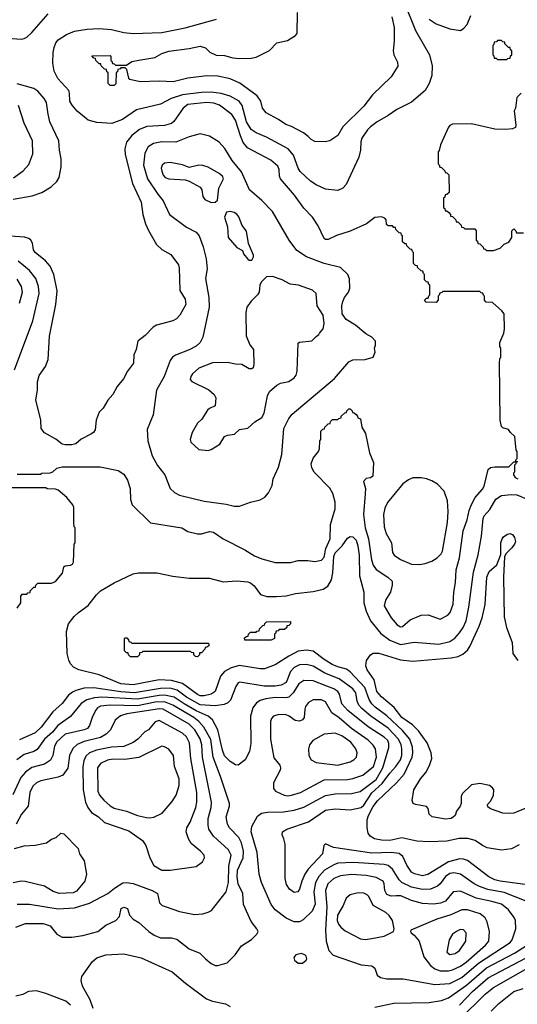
# Model space of a CAD drawing. Extents: x 997026 to 1115308, y 536381 to 619039.
# Tile 288 of 484: x 1055362 to 1059011, y 574701 to 581923. Entities that reach past the tile are written whole.
import ezdxf

# ---------------------------------------------------------------- set-up
doc = ezdxf.new("R2010")
doc.units = 0

msp = doc.modelspace()

# ---------------------------------------------------------------- linework, layer by layer
at = {"layer": '0CON20XD'}
for points in [[(1058183.4, 582045), (1058264, 581845), (1058367.5, 581665), (1058387.1, 581585), (1058384.1, 581514.1), (1058365.4, 581454.6), (1058335.7, 581405), (1058235, 581317.1), (1058126.5, 581263.5), (1058065, 581220), (1057982.9, 581175), (1057935, 581137.5), (1057912.2, 581115), (1057870.8, 581055), (1057863.6, 581026.4), (1057862.2, 580965), (1057849.4, 580915), (1057756.1, 580713.9), (1057731.4, 580688.6), (1057695, 580671.4), (1057605, 580680), (1057535, 580712.5), (1057495, 580738.5), (1057419.9, 580809.9), (1057404.1, 580835), (1057370.4, 580930.4), (1057330.5, 580975), (1057171.9, 581061.9), (1057095, 581092.7), (1057058.4, 581118.4), (1057026, 581175), (1056994.5, 581294.5), (1056971.3, 581325), (1056905, 581362.3), (1056838.4, 581381.6), (1056765, 581390.4), (1056695, 581389.8), (1056555, 581371.5), (1056472.5, 581345), (1056395, 581304.6), (1056219, 581261), (1056115, 581191.5), (1056038.9, 581161.1), (1055928.9, 581168.9), (1055865.4, 581185.4), (1055782.9, 581252.9), (1055746, 581296), (1055731.1, 581325), (1055728.5, 581385), (1055722.2, 581405), (1055641.5, 581491.5), (1055615.9, 581545.9), (1055606.1, 581605), (1055607.3, 581682.7), (1055615, 581718.8), (1055627.5, 581752.5), (1055644, 581776), (1055705, 581814.4), (1055765, 581838.5), (1055856.2, 581853.8), (1055945, 581858.9), (1056035, 581851.2), (1056125, 581830), (1056195, 581821.1), (1056405, 581830), (1056575, 581863.9), (1056805, 581926.1)], [(1055275, 581788.6), (1055375, 581780.8), (1055395.8, 581784.2), (1055415.6, 581794.4), (1055450.9, 581829.1), (1055571.1, 581965)], [(1058090.6, 581945), (1058106.9, 581865), (1058106.9, 581765), (1058100, 581695), (1058106.2, 581665), (1058132.3, 581612.3), (1058135, 581582.5), (1058085.7, 581504.3), (1057949.1, 581370.9), (1057885, 581290), (1057731.9, 581138.1), (1057695, 581073.8), (1057635.9, 581034.1), (1057602.3, 581027.7), (1057525, 581030.8), (1057498.8, 581045), (1057476.6, 581066.6), (1057442.5, 581092.5), (1057355, 581140), (1057313.3, 581155), (1057260.9, 581190.9), (1057169.7, 581239.7), (1057143.2, 581273.2), (1057129.4, 581325), (1057103.8, 581363.8), (1056977.3, 581457.3), (1056905, 581489.4), (1056815, 581510), (1056735, 581511.9), (1056595, 581493.3), (1056487.3, 581467.3), (1056385, 581471.9), (1056245, 581467.5), (1056170, 581485), (1056162.5, 581495), (1056148.3, 581558.3), (1056135, 581570), (1056105, 581570), (1056098.3, 581561.7), (1056081.7, 581558.3), (1056078.3, 581541.7), (1056070, 581535), (1056068.3, 581451.7), (1056055, 581440), (1056025, 581440), (1056010, 581455), (1056010, 581535), (1056001.7, 581541.7), (1055998.3, 581558.3), (1055985, 581560), (1055971.7, 581571.7), (1055960, 581585), (1055958.3, 581598.3), (1055945, 581600), (1055931.7, 581611.7), (1055920, 581625), (1055918.3, 581638.3), (1055905, 581640), (1055891.7, 581658.3), (1056025, 581660), (1056030, 581655), (1056030, 581625), (1056038.3, 581618.3), (1056041.7, 581601.7), (1056055, 581600), (1056065, 581590), (1056145, 581590), (1056184.1, 581615.9), (1056235, 581627.5), (1056353.9, 581646.1), (1056404.5, 581675.5), (1056455, 581691.9), (1056605, 581711.5), (1056685, 581730), (1056725.8, 581715.8), (1056757.5, 581685), (1056802.3, 581662.3), (1056865, 581661.2), (1056925, 581642.5), (1056975, 581637.5), (1057059.7, 581640.3), (1057095, 581648), (1057195, 581698), (1057246.4, 581753.6), (1057325, 581770), (1057385, 581807.5), (1057397, 581823), (1057400, 581975)], [(1058365, 581927.5), (1058415, 581892.5), (1058515, 581855.7), (1058595, 581843.3)], [(1058595, 581843.3), (1058619.5, 581860.5), (1058642.3, 581887.7), (1058669.4, 581955)], [(1058935, 581630), (1058941.7, 581638.3), (1058958.3, 581641.7), (1058961.7, 581658.3), (1058970, 581665), (1058970, 581695), (1058961.7, 581701.7), (1058958.3, 581718.3), (1058945, 581720), (1058920, 581745), (1058918.3, 581758.3), (1058905, 581760), (1058895, 581770), (1058865, 581770), (1058858.3, 581761.7), (1058841.7, 581758.3), (1058838.3, 581741.7), (1058830, 581735), (1058830, 581665), (1058838.3, 581658.3), (1058841.7, 581641.7), (1058855, 581640), (1058865, 581630), (1058935, 581630)], [(1055315, 580607.9), (1055455, 580631.9), (1055523.6, 580656.4), (1055593.2, 580696.8), (1055634.5, 580735.5), (1055650.8, 580765), (1055667.5, 580845), (1055667.3, 580902.7), (1055654.3, 580965), (1055648.9, 581035), (1055584.4, 581175), (1055570.5, 581230.5), (1055558.2, 581315), (1055541.5, 581345), (1055495, 581399.2), (1055465, 581418), (1055345, 581452.5)], [(1059040, 581385), (1059008.3, 581351.7), (1058996.7, 581275), (1058986.4, 581253.6), (1058999.3, 581150.7), (1058996.4, 581133.6), (1058975, 581122.5), (1058925, 581118.8), (1058845, 581120.8), (1058675, 581160), (1058535, 581157.5), (1058515, 581147.5), (1058506.7, 581135), (1058446.7, 581005), (1058437, 580963), (1058430, 580955), (1058430, 580865), (1058438.3, 580858.3), (1058441.7, 580841.7), (1058455, 580840), (1058480, 580815), (1058481.7, 580801.7), (1058495, 580800), (1058507.5, 580785), (1058510, 580655), (1058495, 580640), (1058481.7, 580638.3), (1058478.3, 580621.7), (1058470, 580615), (1058470, 580545), (1058478.3, 580538.3), (1058481.7, 580521.7), (1058495, 580520), (1058508.3, 580508.3), (1058520, 580495), (1058521.7, 580481.7), (1058535, 580480), (1058548.3, 580468.3), (1058560, 580455), (1058561.7, 580441.7), (1058575, 580440), (1058600, 580415), (1058601.7, 580401.7), (1058615, 580400), (1058625, 580390), (1058698.3, 580388.3), (1058710, 580375), (1058710, 580305), (1058718.3, 580298.3), (1058721.7, 580281.7), (1058735, 580280), (1058760, 580255), (1058761.7, 580241.7), (1058775, 580240), (1058785, 580230), (1058835, 580230)], [(1058558.5, 577795), (1058561.9, 577888.1), (1058585.8, 577975), (1058614.7, 578175), (1058644.2, 578255), (1058657.7, 578322.3), (1058673.6, 578366.4), (1058702, 578418), (1058755, 578478.8), (1058767.9, 578502.1), (1058796.1, 578623.9), (1058815, 578637.5), (1058847, 578643), (1058947.5, 578642.5), (1058985, 578680), (1059000, 578680), (1059000, 578695), (1059010, 578705), (1059010, 578755), (1059002.5, 578765), (1058992.5, 578865), (1058960, 578895), (1058946.4, 578916.4), (1058905, 578930), (1058895, 578940), (1058883.8, 578985), (1058880, 579405), (1058883, 579437), (1058890, 579445), (1058890, 579515), (1058882.5, 579525), (1058882.5, 579555), (1058912, 579625), (1058917.5, 579655), (1058914, 579765), (1058898.3, 579788.3), (1058828.3, 579848.3), (1058781.7, 579851.7), (1058770, 579865), (1058770, 579895), (1058761.7, 579901.7), (1058758.3, 579918.3), (1058745, 579920), (1058735, 579930), (1058465, 579930), (1058458.3, 579921.7), (1058441.7, 579918.3), (1058438.3, 579901.7), (1058430, 579895), (1058430, 579865), (1058415, 579850), (1058341.7, 579851.7), (1058330, 579865), (1058345, 579880), (1058358.3, 579881.7), (1058361.7, 579898.3), (1058370, 579905), (1058370, 579975), (1058361.7, 579981.7), (1058358.3, 579998.3), (1058345, 580000), (1058330, 580015), (1058330, 580055), (1058321.7, 580061.7), (1058318.3, 580078.3), (1058305, 580080), (1058280, 580105), (1058278.3, 580118.3), (1058265, 580120), (1058250, 580135), (1058250, 580215), (1058241.7, 580221.7), (1058238.3, 580238.3), (1058225, 580240), (1058200, 580265), (1058198.3, 580278.3), (1058185, 580280), (1058170, 580295), (1058168.3, 580338.3), (1058161.7, 580341.7), (1058158.3, 580358.3), (1058145, 580360), (1058120, 580385), (1058118.3, 580398.3), (1058105, 580400), (1058095, 580410), (1058065, 580410), (1058051.7, 580421.7), (1058050, 580455), (1058038.3, 580468.3), (1058015, 580477.5), (1057965, 580473.3), (1057905, 580426.2), (1057785, 580372), (1057685, 580340), (1057625, 580312), (1057605, 580311.2), (1057595, 580318.8), (1057550.3, 580410.3), (1057508.6, 580475), (1057445, 580541.4), (1057376.9, 580635), (1057274.4, 580755), (1057267.1, 580775), (1057265.6, 580825), (1057255, 580849.2), (1057202.9, 580892.9), (1057032.1, 580982.1), (1057002, 581022), (1056982.1, 581072.1), (1056945, 581185.8), (1056917, 581227), (1056826.4, 581296.4), (1056785, 581310.3), (1056735, 581315.7), (1056595, 581302.1), (1056560.6, 581275), (1056493.4, 581176.6), (1056475, 581161.4), (1056423.7, 581146.3), (1056295, 581140.4), (1056241.5, 581118.5), (1056185, 581074.5), (1056146.5, 581025), (1056133.5, 580975), (1056134.5, 580935), (1056190.5, 580720.5), (1056253.3, 580585), (1056264.5, 580494.5), (1056285.6, 580425), (1056306.6, 580376.6), (1056366, 580275), (1056405, 580238), (1056471.2, 580201.2), (1056527.5, 580125), (1056532.7, 580102.7), (1056537, 579937), (1056575, 579873.3), (1056579.4, 579835), (1056535.3, 579754.7), (1056511.4, 579728.6), (1056485, 579713.3), (1056365, 579682), (1056342.1, 579667.9), (1056282.7, 579607.3), (1056228.8, 579565), (1056216.2, 579505), (1056200, 579465), (1056195.9, 579404.1), (1056153.8, 579345), (1056122.3, 579287.7), (1056077.7, 579232.3), (1056045, 579173.3), (1056008.3, 579131.7), (1055975.6, 579074.4), (1055946.2, 579045), (1055923.8, 578985), (1055916.2, 578915), (1055903.8, 578895), (1055885, 578882), (1055812.5, 578847.5), (1055775, 578813.3), (1055745, 578803.8), (1055695, 578803.8), (1055675, 578810), (1055627.5, 578847.5), (1055545, 578893.3), (1055520, 578925), (1055516.2, 578985), (1055480.8, 579135), (1055492.9, 579205), (1055493.2, 579266.8), (1055505.5, 579314.5), (1055550.9, 579379.1), (1055570.3, 579429.7), (1055581.3, 579601.3), (1055628.2, 579835), (1055637.1, 579935), (1055611.8, 580055), (1055586.9, 580115), (1055551.4, 580155), (1055475.8, 580215), (1055464.2, 580235), (1055456, 580285), (1055445, 580306.2), (1055428.5, 580318.5), (1055397.4, 580327.4), (1055229.8, 580339.8)], [(1055317.8, 580762.2), (1055388.6, 580815), (1055428.5, 580861.5), (1055459.5, 580939.5), (1055457.5, 581035), (1055395.7, 581164.3), (1055354.1, 581294.1)], [(1056975, 578354.4), (1057055, 578384.2), (1057125, 578402), (1057159.1, 578420.9), (1057187, 578453), (1057214.1, 578505.9), (1057220.8, 578555), (1057259.1, 578640.9), (1057284.5, 578735), (1057299.6, 578925), (1057335, 578997.1), (1057359.8, 579030.2), (1057669.2, 579290.8), (1057776, 579414), (1057805, 579428.9), (1057895, 579430), (1057953, 579447), (1057967.5, 579485), (1057963.8, 579515), (1057971.2, 579535), (1057970, 579565), (1057944.5, 579594.5), (1057899.8, 579619.8), (1057825, 579682.1), (1057755.2, 579725.2), (1057727.6, 579765), (1057725.3, 579825), (1057730.3, 579855), (1057743.9, 579885), (1057773.8, 579925), (1057782.1, 579955), (1057781.4, 580021.4), (1057768.9, 580055), (1057715, 580106.7), (1057595, 580136), (1057466, 580185), (1057395, 580231.4), (1057338.9, 580305), (1057215.4, 580515.4), (1057136.6, 580596.6), (1057046.9, 580675), (1056988, 580808), (1056920.2, 580890.2), (1056867.6, 580977.6), (1056825, 581024.4), (1056755, 581068.1), (1056686.4, 581086.4), (1056605, 581063.8), (1056506.2, 581023.8), (1056403.6, 581026.4), (1056344.2, 581015.8), (1056305, 580990.5), (1056278.7, 580945), (1056269.8, 580855), (1056299.8, 580755), (1056375, 580642.9), (1056415, 580594.4), (1056461.9, 580495), (1056585, 580402.2), (1056655, 580364.3), (1056678.9, 580338.9), (1056707.7, 580257.7), (1056728.8, 580168.8), (1056736.8, 580095), (1056725.6, 580025), (1056748.5, 579885), (1056750.5, 579815), (1056705.5, 579594.5), (1056684.7, 579555.3), (1056655, 579529.6), (1056605, 579502.7), (1056505, 579462.3), (1056483, 579447), (1056465, 579424.4), (1056420.4, 579305), (1056364.6, 579205), (1056341.2, 579025), (1056297.3, 578917.3), (1056302.5, 578835), (1056333.1, 578725), (1056373.4, 578653.4), (1056425.3, 578585.3), (1056465.7, 578485), (1056496.2, 578456.2), (1056535, 578436.7), (1056715, 578392.2), (1056875, 578370), (1056935, 578355.6), (1056975, 578354.4)], [(1056765, 580582), (1056795, 580583.8), (1056811.7, 580598.3), (1056822, 580688), (1056857.1, 580755), (1056848.6, 580775), (1056825, 580795.7), (1056745, 580842.5), (1056705, 580854), (1056675, 580855.8), (1056605, 580840), (1056555, 580858), (1056465, 580875.6), (1056425, 580870.8), (1056406, 580855), (1056400.6, 580835), (1056405, 580812.5), (1056415, 580783.3), (1056430, 580765), (1056455, 580755.8), (1056575, 580748), (1056605, 580738), (1056686.2, 580695), (1056698, 580675), (1056706.1, 580626.1), (1056720, 580605), (1056765, 580582)], [(1057065, 580160), (1057077, 580183), (1057076.7, 580195), (1057040.7, 580280.7), (1057025, 580372.5), (1056993, 580413), (1056967.9, 580477.9), (1056955, 580496.2), (1056935, 580508.8), (1056905, 580516.7), (1056879.3, 580510.7), (1056864.2, 580475), (1056886.2, 580405), (1056890, 580325), (1056955, 580253.3), (1056995, 580230), (1057003.3, 580205), (1057035, 580167.5), (1057045, 580160), (1057065, 580160)], [(1058835, 580230), (1058885, 580247.5), (1058913.9, 580276.1), (1058949.3, 580290.7), (1058970, 580325), (1058970, 580375), (1058985, 580390), (1059000, 580375), (1059005, 580360), (1059055, 580360)], [(1055325, 579354), (1055458, 579715), (1055504.1, 579915), (1055501.2, 579965), (1055481.6, 580025), (1055435, 580084.7), (1055352.1, 580152.1)], [(1055360.5, 579845), (1055382.2, 579925), (1055375.5, 579965), (1055345, 580019.4)], [(1056745, 578763.8), (1056765, 578770), (1056829.3, 578810.7), (1056865, 578866.7), (1056885, 578876.2), (1056937, 578883), (1056975, 578917.5), (1057035, 578926.7), (1057087, 578973), (1057138, 579005), (1057155, 579037.5), (1057180, 579165), (1057193.3, 579195), (1057247.7, 579242.3), (1057275, 579256), (1057335, 579268.8), (1057375, 579296.7), (1057390, 579315), (1057396.2, 579345), (1057405, 579550), (1057415, 579557.5), (1057505, 579567.5), (1057535, 579600), (1057556.4, 579613.6), (1057560, 579625), (1057587.5, 579655), (1057593.8, 579695), (1057587.5, 579755), (1057543.8, 579825), (1057536, 579915), (1057509.7, 579939.7), (1057405.7, 579975.7), (1057345, 579983.8), (1057287.5, 580015), (1057215, 580040), (1057172.5, 580037.5), (1057161.7, 580028.3), (1057131.7, 579998.3), (1057122.5, 579975), (1057121.7, 579951.7), (1057117.5, 579925), (1057106.7, 579905), (1057060.5, 579859.5), (1057028.8, 579815), (1057020, 579775), (1057022, 579605), (1057049.3, 579539.3), (1057077.5, 579505), (1057080, 579395), (1057075, 579370), (1057065, 579362.5), (1057045, 579362.5), (1056990, 579395), (1056943.6, 579396.4), (1056885, 579409.2), (1056775, 579406.5), (1056675, 579367.1), (1056628.8, 579325), (1056616.2, 579305), (1056613.3, 579285), (1056625, 579270), (1056749.2, 579209.2), (1056787.5, 579175), (1056799.3, 579149.3), (1056795, 579090), (1056755, 579072.5), (1056740.5, 579059.5), (1056697.3, 578992.7), (1056665.7, 578964.3), (1056628, 578895), (1056611.2, 578845), (1056617.5, 578825), (1056675, 578770), (1056745, 578763.8)], [(1055345, 578590), (1055515, 578590), (1055525, 578597.5), (1055585, 578600), (1055605, 578607.5), (1055635, 578633.3), (1055675, 578643.8), (1055953, 578643), (1056085, 578616), (1056125, 578590), (1056153.3, 578545), (1056172.7, 578485), (1056175.6, 578405), (1056187.5, 578365), (1056321.7, 578231.7), (1056550, 578195), (1056595, 578170), (1056665, 578151.4), (1056695, 578151.4), (1056755, 578169.2), (1056782.5, 578165), (1056854.5, 578114.5), (1057014.2, 578034.2), (1057085, 577990.6), (1057137.6, 577967.6), (1057235, 577942.5), (1057348.8, 577941.2), (1057405, 577957.5), (1057475, 577957.5), (1057525, 577950), (1057575, 577960), (1057595, 577982), (1057607.8, 578045), (1057638.1, 578115), (1057640.5, 578219.5), (1057676.2, 578335), (1057676.2, 578385), (1057657.3, 578447.3), (1057637.3, 578487.3), (1057521.2, 578605), (1057504, 578635), (1057500, 578665), (1057515, 578707.5), (1057552.5, 578755), (1057560, 578775), (1057562.5, 578835), (1057570, 578845), (1057570, 578905), (1057585, 578920), (1057598.3, 578921.7), (1057600, 578935), (1057625, 578960), (1057638.3, 578961.7), (1057640, 578975), (1057655, 578990), (1057695, 578990), (1057701.7, 578998.3), (1057718.3, 579001.7), (1057720, 579015), (1057745, 579040), (1057758.3, 579041.7), (1057760, 579055), (1057775, 579070), (1057785, 579070), (1057800, 579055), (1057801.7, 579041.7), (1057815, 579040), (1057828.3, 579028.3), (1057840, 579015), (1057841.7, 579001.7), (1057860, 578995), (1057870, 578935), (1057898.8, 578888.8), (1057927.3, 578747.3), (1057956.2, 578675), (1057952.5, 578575), (1057935, 578562.5), (1057903, 578557), (1057883, 578537), (1057898, 578485), (1057894.2, 578445.8), (1057883.3, 578295), (1057896.1, 578195), (1057920, 578115), (1057941.1, 577961.1), (1057955, 577922.9), (1057975, 577891.1), (1058062, 577835), (1058092, 577805), (1058093.8, 577775), (1058080, 577725), (1058044.4, 577665), (1058035.7, 577625), (1058085, 577536), (1058130, 577485), (1058155, 577469.4), (1058168.6, 577471.4), (1058225, 577521.9), (1058305, 577554.4), (1058357.4, 577557.4), (1058445, 577526), (1058501.2, 577555), (1058518.1, 577575), (1058540.9, 577635), (1058545.4, 577725), (1058558.5, 577795)], [(1059015, 578680), (1059000, 578680), (1059000, 578665), (1058990, 578655), (1058990, 578605), (1058982.5, 578597.5), (1058982.5, 578585), (1058994.5, 578564.5), (1059013.3, 578555)], [(1058292.6, 577927.4), (1058335, 577933.3), (1058385, 577951.1), (1058424.2, 577975), (1058451.9, 578005), (1058461.4, 578025), (1058497.8, 578235), (1058503.1, 578316.9), (1058500, 578395), (1058475.3, 578465.3), (1058425, 578516.9), (1058385, 578540.6), (1058344.6, 578554.6), (1058305, 578562.2), (1058245, 578561.8), (1058211.9, 578548.1), (1058171.9, 578518.1), (1058058.7, 578381.3), (1058040.4, 578339.6), (1058029.6, 578295), (1058035, 578202.5), (1058050.4, 578155), (1058088.1, 578085), (1058094.4, 578015), (1058106.9, 577995), (1058155, 577963.8), (1058235, 577930.4), (1058292.6, 577927.4)], [(1055345, 577607.5), (1055370, 577645), (1055370, 577695), (1055381.7, 577708.3), (1055415, 577710), (1055421.7, 577718.3), (1055438.3, 577721.7), (1055440, 577735), (1055465, 577760), (1055478.3, 577761.7), (1055480, 577775), (1055495, 577790), (1055595, 577790), (1055625, 577802.5), (1055677, 577863), (1055685, 577910), (1055695, 577917.5), (1055735, 577922.5), (1055749.3, 577930.7), (1055757.5, 577945), (1055762.5, 578075), (1055770, 578085), (1055770, 578195), (1055763, 578203), (1055760, 578235), (1055760, 578345), (1055752.5, 578365), (1055708.3, 578418.3), (1055645, 578472.5), (1055625, 578480), (1055565, 578482.5), (1055555, 578490), (1054865, 578490)], [(1059025, 575871.1), (1058967.8, 575842.2), (1058895, 575832), (1058789.1, 575849.1), (1058755.3, 575865.3), (1058702.7, 575902.7), (1058648.3, 575918.3), (1058585, 575917.2), (1058495, 575896.9), (1058365, 575892.3), (1058275, 575897.1), (1058165, 575921.7), (1058076.8, 575903.2), (1058015.2, 575904.8), (1057962.9, 575915), (1057931.1, 575935), (1057917.1, 575957.1), (1057909, 575995), (1057910.8, 576055), (1057920, 576085), (1057955, 576152.5), (1057985, 576193.5), (1058125, 576325.3), (1058181, 576389), (1058239.1, 576515), (1058245.2, 576545), (1058242.5, 576587.5), (1058222.7, 576645), (1058169.6, 576709.6), (1058055, 576818.1), (1057969.5, 576879.5), (1057944.6, 576904.6), (1057925.7, 576935.7), (1057893.3, 577025), (1057785, 577140.8), (1057758.6, 577158.6), (1057695, 577175.3), (1057653.5, 577193.5), (1057595, 577229.5), (1057515, 577290.8), (1057465, 577299.8), (1057405, 577291.6), (1057335, 577255.3), (1057235, 577192), (1057157.7, 577162.3), (1057125, 577161.6), (1056975, 577185.8), (1056911.9, 577168.1), (1056865, 577141.8), (1056835, 577109.1), (1056796.1, 576995), (1056765, 576976.2), (1056715, 576964.8), (1056685, 576964.4), (1056665, 576972.9), (1056555.4, 577055.4), (1056476.5, 577076.5), (1056385, 577081.5), (1056195, 577043.9), (1056105, 577051.1), (1055945, 577117.5), (1055796.2, 577155), (1055758, 577175), (1055735, 577198), (1055721.9, 577225), (1055711.1, 577275), (1055704.6, 577435.4), (1055719.2, 577490.8), (1055762.5, 577545), (1055794, 577576), (1055865, 577627.1), (1055925, 577704.5), (1055955, 577733.5), (1056055, 577792.9), (1056195, 577858), (1056233, 577867), (1056367, 577867), (1056485, 577842.5), (1056605, 577827.1), (1056755, 577825.7), (1056855, 577801.1), (1056955, 577807.5), (1057035, 577798.9), (1057055, 577791.9), (1057081.2, 577771.2), (1057127.7, 577707.7), (1057175, 577692.8), (1057245, 577691.2), (1057315, 577697.8), (1057385, 577714.1), (1057515, 577729.5), (1057588.1, 577745), (1057622.3, 577767.7), (1057647.7, 577815), (1057657.4, 577865), (1057666.2, 577985), (1057675, 578012.7), (1057725.8, 578064.2), (1057765, 578119.3), (1057785, 578131.9), (1057805, 578130.6), (1057828.4, 578105), (1057841.2, 578065), (1057851.6, 577995), (1057854.1, 577844.1), (1057884.7, 577725), (1057886.5, 577645), (1057901.4, 577585), (1057935, 577514.5), (1058010.5, 577420.5), (1058075, 577370.9), (1058155, 577341), (1058255, 577358), (1058435, 577343.8), (1058515, 577361.8), (1058552.5, 577387.5), (1058587.3, 577425), (1058614.1, 577465), (1058636.5, 577515), (1058656.1, 577615), (1058689.4, 577870.6), (1058723.1, 577996.9), (1058749.3, 578135), (1058760.8, 578265), (1058768.8, 578285), (1058810, 578330), (1058854.4, 578405.6), (1058895, 578432), (1058965, 578441.1), (1059007.5, 578437.5), (1059079, 578409)], [(1059155.7, 576174.3), (1058985, 576104.3), (1058955, 576100), (1058905, 576103.8), (1058815, 576134), (1058795, 576150), (1058792.3, 576167.7), (1058815.8, 576194.2), (1058836, 576235), (1058838, 576275), (1058829.7, 576289.7), (1058807.5, 576305), (1058735, 576320), (1058675, 576310), (1058607.5, 576245), (1058600, 576225), (1058600, 576175), (1058592.5, 576155), (1058565, 576117.5), (1058554, 576085), (1058544, 576075), (1058525, 576064.4), (1058485, 576060), (1058387.5, 576075), (1058363.3, 576095), (1058357, 576137), (1058345, 576152.5), (1058265, 576166.7), (1058247.5, 576175), (1058240, 576195), (1058251.2, 576275), (1058300, 576355), (1058339.7, 576400.3), (1058367.9, 576452.1), (1058384.3, 576505), (1058378.1, 576545), (1058349.1, 576619.1), (1058286.5, 576706.5), (1058242.2, 576752.2), (1058165, 576805.4), (1058108.4, 576878.4), (1058015, 576956.9), (1057980.3, 576995), (1057960.1, 577080.1), (1057910.4, 577155), (1057898.9, 577185), (1057905, 577223.3), (1057933.8, 577265), (1057955, 577275.6), (1057995, 577275.5), (1058155, 577226.9), (1058245, 577217.1), (1058525, 577241.5), (1058577.8, 577252.2), (1058611.3, 577268.7), (1058645, 577299.2), (1058662.5, 577325), (1058731.1, 577475), (1058752.2, 577535), (1058775.4, 577634.6), (1058786, 577835), (1058805, 577875.8), (1058860, 577925), (1058889.3, 578000.7), (1058890.8, 578085), (1058900, 578115), (1058910.3, 578129.7), (1058935, 578146.2), (1058955, 578153.3), (1058975.9, 578145.9), (1058990, 578125), (1058996.2, 578095), (1058990, 578075), (1058970.5, 578049.5), (1058927.5, 578005), (1058917, 577983), (1058910.5, 577835), (1058914, 577544), (1058931.8, 577465), (1058971.9, 577355), (1058978.6, 577275), (1059013.5, 577223.5)], [(1057205, 577372.5), (1057013, 577373), (1057011.7, 577388.3), (1057025, 577400), (1057038.3, 577401.7), (1057040, 577415), (1057055, 577430), (1057095, 577430), (1057101.7, 577438.3), (1057118.3, 577441.7), (1057120, 577455), (1057145, 577480), (1057158.3, 577481.7), (1057160, 577495), (1057173, 577507), (1057348.3, 577508.3), (1057348.3, 577491.7), (1057335, 577480), (1057321.7, 577478.3), (1057320, 577465), (1057305, 577450), (1057265, 577450), (1057258.3, 577441.7), (1057241.7, 577438.3), (1057238.3, 577421.7), (1057230, 577415), (1057230, 577385), (1057205, 577372.5)], [(1056665, 577250), (1056651.7, 577251.7), (1056640, 577265), (1056638.3, 577278.3), (1056621.7, 577281.7), (1056615, 577290), (1056265, 577290), (1056258.3, 577281.7), (1056241.7, 577278.3), (1056240, 577265), (1056225, 577250), (1056175, 577250), (1056160, 577265), (1056158.3, 577278.3), (1056145, 577280), (1056130, 577295), (1056130, 577385), (1056135, 577390), (1056148.3, 577388.3), (1056160, 577375), (1056161.7, 577361.7), (1056178.3, 577358.3), (1056185, 577350), (1056745, 577350), (1056750, 577345), (1056748.3, 577331.7), (1056735, 577320), (1056721.7, 577318.3), (1056720, 577305), (1056695, 577280), (1056681.7, 577278.3), (1056680, 577265), (1056665, 577250)], [(1059085, 575576.4), (1058885, 575604.3), (1058846, 575615), (1058801.4, 575635), (1058645.2, 575755.2), (1058615, 575766.6), (1058588.7, 575768.7), (1058505, 575746.6), (1058355, 575653.5), (1058315, 575643.8), (1058256.9, 575656.9), (1058235, 575670.5), (1058200.6, 575720.6), (1058172.5, 575785), (1058145, 575806.2), (1058085, 575814.8), (1057945, 575810.5), (1057662.4, 575852.4), (1057605, 575878.8), (1057591.2, 575865), (1057581.4, 575805), (1057477.6, 575692.4), (1057452.7, 575655), (1057430.9, 575605), (1057415, 575546.7), (1057402, 575525), (1057375, 575520.8), (1057341.2, 575545), (1057319.1, 575579.1), (1057308.6, 575625), (1057307.5, 575875), (1057300, 575915), (1057286.2, 575945), (1057288.8, 575965), (1057320, 575985), (1057479.7, 576040.3), (1057605, 576124.6), (1057675, 576133.8), (1057785, 576126.7), (1057865, 576145.3), (1057885, 576161.6), (1057945, 576251.3), (1058019.7, 576320.3), (1058075, 576396.5), (1058120.9, 576445), (1058154.2, 576495), (1058165, 576526.7), (1058165.2, 576575), (1058159.2, 576605), (1058140.2, 576645), (1058065, 576727.6), (1057937.6, 576815), (1057870.4, 576870.4), (1057849.2, 576895), (1057835.9, 576925), (1057826.8, 576985), (1057805.1, 577015.1), (1057705, 577087.4), (1057599.6, 577129.6), (1057515, 577182.5), (1057465, 577194.2), (1057415, 577190.5), (1057375, 577171.1), (1057348.9, 577141.1), (1057315, 577061.5), (1057279, 577041), (1057235.2, 577034.8), (1057155, 577035.8), (1056976.4, 577063.6), (1056965, 577060), (1056948, 577032), (1056908.9, 576931.1), (1056888.6, 576911.4), (1056860.4, 576899.6), (1056795, 576890.2), (1056685, 576897), (1056585.2, 576955), (1056515.9, 577005.9), (1056465, 577019.7), (1056395, 577018.6), (1056205, 576985.9), (1056105, 576992.9), (1055905, 577022.2), (1055835, 577018.8), (1055775, 577004), (1055748.4, 576991.6), (1055721, 576969), (1055675, 576907.8), (1055604.7, 576845.3), (1055520.5, 576735), (1055475, 576691.2), (1055359.9, 576640.1)], [(1057614.8, 577034.8), (1057513.8, 577073.8), (1057445, 577077.2), (1057407.7, 577052.3), (1057368, 576985), (1057335, 576954.8), (1057315, 576947.9), (1057235, 576950.8), (1057167.1, 576942.9), (1057125, 576930), (1057098.3, 576911.7), (1057072.7, 576875), (1057054.7, 576815), (1057057.1, 576615), (1057046.9, 576555), (1057015.7, 576494.3), (1056965, 576455.4), (1056945, 576457.7), (1056905, 576482.5), (1056865, 576523.6), (1056849.3, 576565), (1056815.5, 576715.5), (1056776.5, 576786.5), (1056743.2, 576815), (1056655, 576853.2), (1056568.9, 576905), (1056495, 576954.5), (1056425, 576968.3), (1056385, 576966.7), (1056225, 576938.6), (1055965, 576954.6), (1055910.4, 576949.6), (1055855.2, 576934.8), (1055813.6, 576906.4), (1055735, 576812.7), (1055643.2, 576746.8), (1055602.8, 576697.2), (1055545, 576646.2), (1055489.8, 576570.2), (1055465, 576555.9), (1055395, 576533.5), (1055340.4, 576495)], [(1059075, 575457.7), (1058915, 575520.6), (1058795, 575543.7), (1058734.5, 575564.5), (1058695.5, 575585.5), (1058595, 575656.8), (1058545, 575664.8), (1058515, 575661.1), (1058485, 575639), (1058445, 575585.3), (1058425, 575568.1), (1058375, 575546.6), (1058315, 575542), (1058235, 575559.8), (1058164.8, 575594.8), (1058144.9, 575614.9), (1058095, 575693.2), (1058065, 575718.1), (1058035, 575726.1), (1057808.8, 575741.2), (1057694.5, 575735.5), (1057664.8, 575725.2), (1057596.6, 575685), (1057555, 575638.4), (1057531.9, 575595), (1057520, 575525), (1057528.1, 575435), (1057506.9, 575385), (1057439.5, 575320.5), (1057415, 575305.6), (1057375, 575306.5), (1057315, 575332.2), (1057235.6, 575395), (1057205, 575434.3), (1057135.4, 575595), (1057118.2, 575655), (1057102.8, 575815), (1057058.8, 575965), (1057063.4, 576005), (1057105, 576080.4), (1057135, 576102.4), (1057179.9, 576110.1), (1057297.3, 576112.7), (1057375, 576124.3), (1057445, 576148.3), (1057605, 576233), (1057675, 576244.2), (1057795, 576246.4), (1057857.7, 576262.3), (1057975, 576350.6), (1058024.2, 576435), (1058069, 576585), (1058069.2, 576615), (1058061.1, 576635), (1058035, 576661.7), (1057917.2, 576737.2), (1057768.4, 576855), (1057724.1, 576905), (1057706.8, 576975), (1057693.8, 576995), (1057666.5, 577015), (1057614.8, 577034.8)], [(1055335, 575268), (1055405, 575292.9), (1055535, 575293.1), (1055586.1, 575276.1), (1055635, 575216.7), (1055674.7, 575194.7), (1055745, 575193.2), (1055825, 575205.4), (1055935, 575235.8), (1055995, 575281.2), (1056066.7, 575315), (1056093.9, 575346.1), (1056106.4, 575403.6), (1056125, 575413.3), (1056152.5, 575405), (1056167.5, 575355), (1056195, 575326.7), (1056235, 575302), (1056308, 575235), (1056348, 575208), (1056395, 575189.4), (1056475, 575189.1), (1056515, 575179.5), (1056605, 575108.1), (1056683.8, 575075), (1056725.6, 575035.6), (1056765, 575000), (1056795, 574986), (1056815, 574986.2), (1056883.6, 575006.4), (1056943.3, 575065), (1056988.8, 575131.2), (1057063, 575177), (1057101.2, 575215), (1057110, 575235), (1057102, 575255), (1057058.7, 575308.7), (1057002.4, 575432.4), (1056998.9, 575515), (1056964.8, 575584.8), (1056957.3, 575635), (1056959, 575685), (1057000.4, 575775), (1057002.6, 575825), (1056988.3, 575885), (1056968.9, 575925), (1056899.4, 575995), (1056885, 576023.3), (1056876.4, 576075), (1056900.6, 576155), (1056900.6, 576175), (1056835, 576372.9), (1056782, 576515), (1056763.2, 576643.2), (1056713.6, 576733.6), (1056676.2, 576775), (1056638.4, 576805), (1056486.2, 576896.2), (1056425, 576919.4), (1056355, 576917.7), (1056225, 576891.2), (1056025, 576895.9), (1055955, 576888.1), (1055933.5, 576875), (1055918.5, 576855), (1055893.5, 576805), (1055874.4, 576745), (1055858.6, 576725), (1055835.2, 576714.8), (1055695, 576682.8), (1055635, 576627.1), (1055618.5, 576595), (1055606.1, 576525), (1055587.8, 576492.2), (1055545, 576461.5), (1055452.3, 576437.7), (1055405, 576404.5), (1055372, 576365), (1055311.9, 576238.1)], [(1057325, 576230.4), (1057355, 576234.6), (1057420.8, 576255), (1057595, 576348.7), (1057765, 576350), (1057805, 576356.6), (1057878.1, 576381.9), (1057955.3, 576445), (1057977.2, 576515), (1057971.1, 576575), (1057955, 576601.2), (1057918.1, 576638.1), (1057795, 576725.3), (1057705, 576803.5), (1057650.2, 576840.2), (1057605, 576920), (1057575, 576934.6), (1057515, 576935.6), (1057479.2, 576915), (1057458.6, 576885), (1057452.9, 576865), (1057448.6, 576805), (1057435, 576788), (1057415, 576778.6), (1057382.5, 576782.5), (1057338.8, 576815), (1057315, 576824.3), (1057263.2, 576826.8), (1057224, 576815), (1057207.5, 576797.5), (1057200, 576775), (1057200.8, 576645), (1057225, 576510), (1057268.6, 576455), (1057274.3, 576435), (1057271.7, 576418.3), (1057224, 576325), (1057223.8, 576285), (1057236.7, 576265), (1057301.2, 576235), (1057325, 576230.4)], [(1055345, 575434.7), (1055435.3, 575434.7), (1055645, 575401.7), (1055765, 575408.1), (1055875, 575443.5), (1056009.4, 575515), (1056056.9, 575553.1), (1056117.9, 575592.1), (1056145, 575594.6), (1056195, 575587.5), (1056334, 575535), (1056372, 575515), (1056386.2, 575445), (1056406.8, 575426.8), (1056435.5, 575415.5), (1056535, 575381.9), (1056645, 575360.5), (1056704.6, 575365.4), (1056745, 575376.5), (1056769.7, 575390.3), (1056877.1, 575525), (1056892.3, 575595), (1056896.2, 575715), (1056913.4, 575795), (1056893.6, 575833.6), (1056782.5, 575935), (1056749.1, 575985), (1056743.1, 576015), (1056744.2, 576065), (1056766.9, 576145), (1056768.1, 576185), (1056703.6, 576513.6), (1056697.6, 576605), (1056685, 576648.5), (1056645.6, 576715), (1056605, 576754.8), (1056415, 576864.8), (1056385, 576868.3), (1056325, 576859.7), (1056147.3, 576832.7), (1056102.1, 576817.9), (1056063.5, 576785), (1056027.7, 576715), (1055996.6, 576683.4), (1055955, 576658.8), (1055835, 576628.4), (1055783.8, 576606.2), (1055752.9, 576577.1), (1055728.4, 576525), (1055715.7, 576434.3), (1055678.4, 576381.6), (1055644, 576366), (1055518.6, 576341.4), (1055485, 576325.9), (1055458.1, 576301.9), (1055436.4, 576255), (1055424.8, 576155), (1055375, 576094.6), (1055337.5, 576022.5)], [(1056465, 575684.4), (1056657, 575713), (1056703.3, 575745), (1056716.2, 575775), (1056713.8, 575795), (1056689.2, 575825), (1056619.7, 575879.7), (1056599.2, 575915), (1056582.5, 575965), (1056588.1, 575995), (1056612.9, 576037.1), (1056654.6, 576145), (1056660, 576185), (1056660.3, 576255), (1056617.6, 576505), (1056607.9, 576617.9), (1056585, 576663.5), (1056555, 576689.6), (1056385, 576781.9), (1056355, 576773.8), (1056306.2, 576715), (1056280.9, 576699.1), (1056229.2, 576645), (1056195, 576621.2), (1056125, 576591.6), (1056035, 576588.3), (1055925.9, 576564.1), (1055875.2, 576544.8), (1055847.8, 576522.2), (1055832.6, 576487.4), (1055826.3, 576443.7), (1055827.8, 576275), (1055843.8, 576183.8), (1055861.4, 576145), (1055889.1, 576109.1), (1055940.8, 576075), (1055985.4, 576035.4), (1056162.7, 575972.7), (1056262.2, 575902.2), (1056287.5, 575865), (1056315.8, 575775), (1056345, 575720), (1056405, 575685.8), (1056465, 575684.4)], [(1057695, 576454.2), (1057785, 576479.7), (1057813.8, 576496.2), (1057831.8, 576515), (1057835.4, 576545), (1057826.8, 576575), (1057790, 576625), (1057725, 576669.7), (1057675, 576688.8), (1057595, 576681.5), (1057510.6, 576635), (1057488.1, 576605), (1057480, 576575), (1057481.1, 576525), (1057498.6, 576495), (1057535.4, 576475.4), (1057695, 576454.2)], [(1056315, 576067.9), (1056345, 576073.6), (1056407.4, 576102.6), (1056481.1, 576188.9), (1056509.6, 576235), (1056531.1, 576305), (1056532, 576355), (1056497.9, 576445), (1056490.4, 576525), (1056455, 576571.8), (1056425, 576590), (1056405, 576593.9), (1056235, 576511.6), (1056133.4, 576496.6), (1056045, 576500.2), (1056007.2, 576492.8), (1055953.8, 576466.2), (1055933.6, 576435), (1055934.2, 576265), (1055946.3, 576235), (1055978.5, 576198.5), (1056025, 576155.9), (1056055, 576139.2), (1056145, 576118.1), (1056225, 576086.8), (1056291.8, 576071.8), (1056315, 576067.9)], [(1055325, 575843.1), (1055395, 575864.3), (1055475, 575867.5), (1055560, 575885), (1055595, 575912.5), (1055630, 575925), (1055665, 575957.5), (1055685, 575952.5), (1055790, 575845), (1055800, 575805), (1055833.9, 575753.9), (1055852.5, 575655), (1055839.2, 575605), (1055779.8, 575530.2), (1055755, 575519.1), (1055652.5, 575515), (1055607.6, 575527.6), (1055545, 575567.5), (1055402.1, 575602.1), (1055374.2, 575604.2), (1055315, 575592.2)], [(1058407.1, 574847.1), (1058515, 574854.8), (1058605, 574898.4), (1058726, 575004), (1058957.3, 575155), (1058972.5, 575175), (1058999.4, 575255), (1058998.1, 575315), (1058987.8, 575337.8), (1058946.9, 575395), (1058894.3, 575435), (1058825, 575456.2), (1058709.1, 575479.1), (1058595, 575530.4), (1058540, 575525), (1058483.1, 575456.9), (1058446.9, 575443.1), (1058395, 575434.7), (1058315, 575440), (1058235, 575462.5), (1058156.5, 575496.5), (1058123.6, 575496.4), (1058085, 575495.3), (1058055, 575506.7), (1058038.2, 575535), (1058035.4, 575585.4), (1058027.8, 575605), (1057975, 575630.9), (1057903, 575647), (1057795, 575653.7), (1057715, 575642.5), (1057665, 575622.7), (1057622.1, 575585), (1057605.3, 575535), (1057615.3, 575415), (1057605.3, 575245), (1057608.9, 575165), (1057628.8, 575095), (1057660.6, 575060.6), (1057865, 574991.1), (1057945, 574982.5), (1057965.8, 574965), (1057984.2, 574914.2), (1058007.9, 574897.9), (1058055, 574889.1), (1058175, 574889.1), (1058407.1, 574847.1)], [(1057895, 575176.1), (1057945, 575184), (1058035, 575200), (1058102.5, 575235), (1058106.7, 575255), (1058095.8, 575315), (1058071.7, 575351.7), (1058047.1, 575375), (1057953.8, 575425), (1057922.8, 575492.8), (1057910, 575505), (1057885, 575515.5), (1057845, 575518.2), (1057785, 575504.5), (1057755, 575480), (1057733.1, 575425), (1057693.3, 575355), (1057690.5, 575315), (1057699.4, 575289.4), (1057716.2, 575266.2), (1057749.1, 575239.1), (1057861.7, 575181.7), (1057895, 575176.1)], [(1058505, 574945.8), (1058535, 574953.4), (1058595, 574981.3), (1058635, 575009.2), (1058777.3, 575135), (1058802.7, 575165), (1058806, 575235), (1058790.8, 575305), (1058775, 575335.5), (1058739.4, 575365), (1058645, 575393.2), (1058605, 575393.2), (1058523.4, 575356.6), (1058420, 575325), (1058230, 575245), (1058226.7, 575235), (1058233.3, 575225), (1058255, 575208.8), (1058290, 575165), (1058325, 575049.2), (1058375.4, 574985), (1058405, 574961.2), (1058445, 574946.3), (1058505, 574945.8)], [(1058515, 575065.7), (1058555, 575074.4), (1058586, 575095), (1058634, 575165), (1058635.8, 575225), (1058615, 575248.1), (1058591.4, 575248.6), (1058563.8, 575235), (1058536.7, 575215), (1058512.2, 575175), (1058493.2, 575083.2), (1058515, 575065.7)], [(1057965, 574681.2), (1058105, 574709.6), (1058365, 574714.7), (1058455, 574730), (1058505, 574748.2), (1058637.9, 574842.1), (1058785, 574969), (1058989.2, 575075), (1059076.8, 575133.2)], [(1055901.3, 574671.3), (1055878.5, 574735), (1055822.6, 574835), (1055812.7, 574875), (1055819.1, 574905), (1055895.5, 575015), (1055927.6, 575042.4), (1055995, 575063.1), (1056125, 575070.4), (1056252.1, 575042.1), (1056479.8, 574939.8), (1056577.1, 574857.1), (1056732.4, 574742.4), (1056775, 574724.6), (1056871.2, 574705), (1056905.9, 574685.9)], [(1057435, 575002.5), (1057462.5, 575025), (1057467.5, 575035), (1057462.5, 575055), (1057452.5, 575065), (1057425, 575073.8), (1057387.5, 575065), (1057373.3, 575045), (1057377.5, 575025), (1057405, 575002.5), (1057435, 575002.5)], [(1058586, 574695), (1058682.1, 574795), (1058797.6, 574895), (1059070.7, 575039.3)], [(1058584, 574586), (1058774.7, 574775), (1058835.4, 574825), (1059175, 575018.1)], [(1058819.5, 574650.5), (1058875, 574707.1), (1058985, 574794.4), (1059053.6, 574816.4)], [(1055736, 574695), (1055700, 574725), (1055555, 574780), (1055485, 574799.2), (1055425.9, 574794.1), (1055385, 574774), (1055335, 574760)]]:
    msp.add_lwpolyline(points, dxfattribs=at)

doc.saveas('drawing.dxf')
